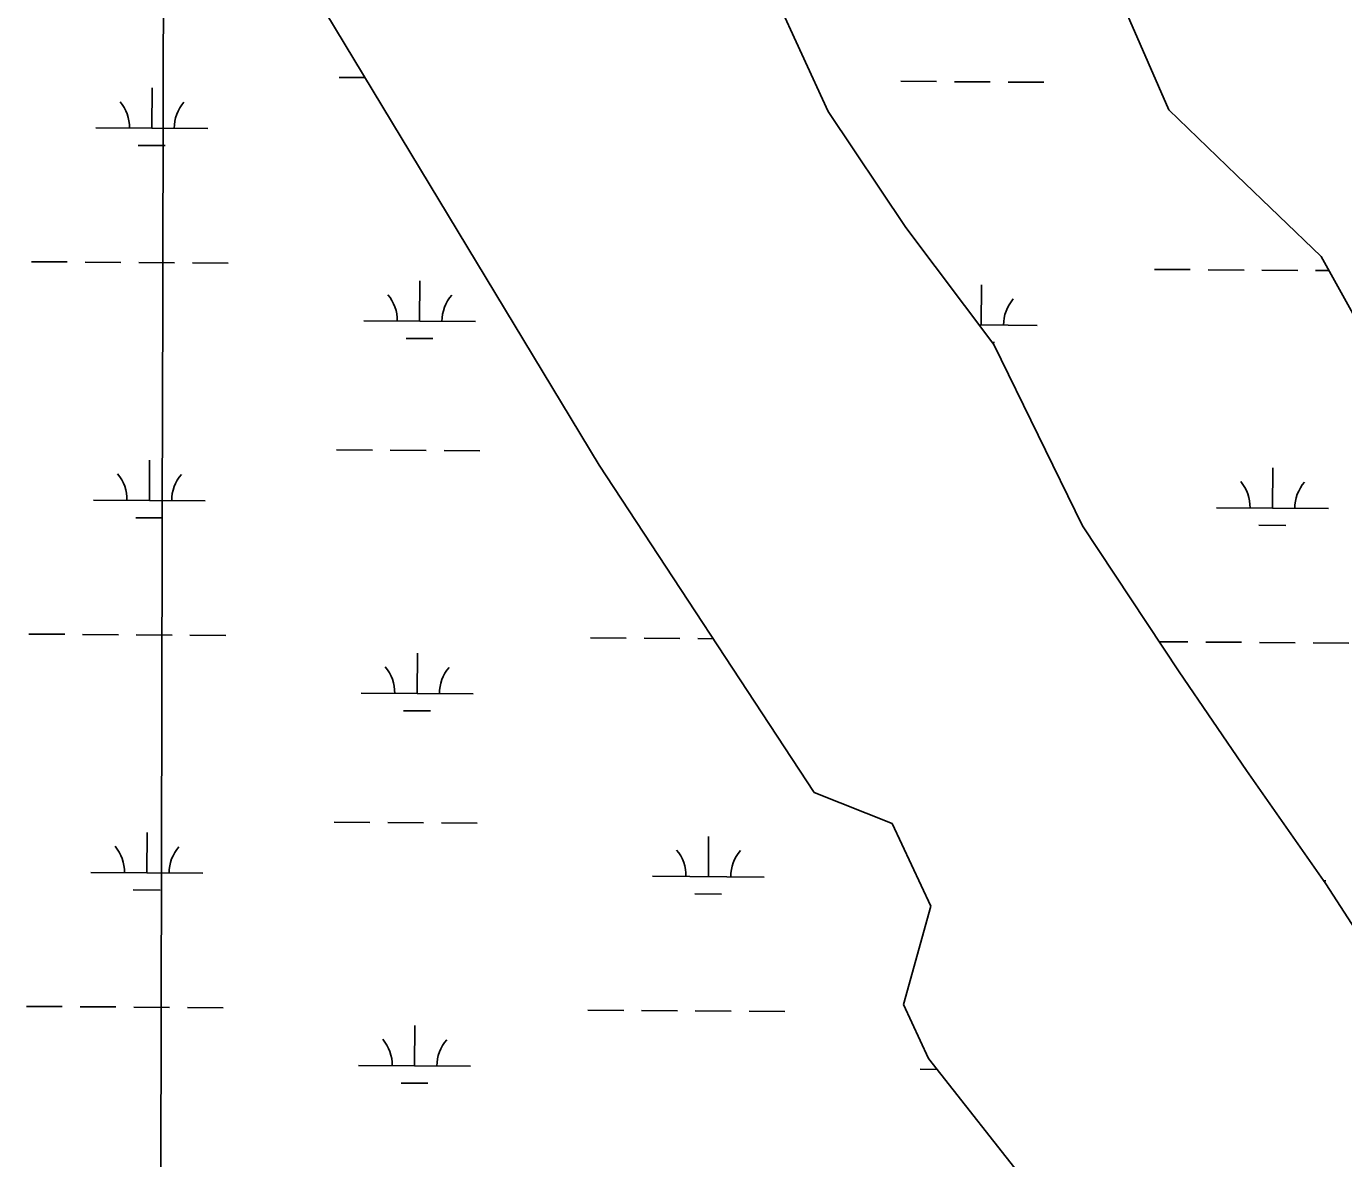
# Model space of a CAD drawing. Extents: x 3172231 to 3210228, y 940198 to 965780.
# Drawn here: x 3202467 to 3203644, y 952072 to 953083 of the extents above; entities that cross this region are included whole.
import ezdxf

# ---------------------------------------------------------------- set-up
doc = ezdxf.new("R2010")
doc.units = 0
for name, color, linetype in [('V-GRID-MAJR', 7, 'Continuous'), ('V-SITE-VEGE', 7, 'Continuous'), ('V-TOPO-SHOR', 7, 'Continuous'), ('V-WETL-SWMP', 7, 'Continuous')]:
    doc.layers.add(name, color=color, linetype=linetype)

msp = doc.modelspace()

# ---------------------------------------------------------------- linework, layer by layer
at = {"layer": 'V-GRID-MAJR'}
msp.add_spline([(3202573.298, 945665.343), (3202586.522, 951726.618), (3202599.75, 957789.841), (3202612.979, 963853.114), (3202612.983, 963855.01)], degree=3, dxfattribs=at)
at = {"layer": 'V-SITE-VEGE'}
for p, q in [((3202979.03, 952691.208), (3202608.235, 953304.909)), ((3203488.29, 953008.895), (3203424.509, 953154.592)), ((3203120.502, 953145.261), (3203183.543, 953007.341)), ((3203183.543, 953007.341), (3203252.979, 952903.593)), ((3203548.628, 952950.284), (3203488.29, 953008.895)), ((3203624.441, 952877.598), (3203548.628, 952950.284)), ((3203252.979, 952903.593), (3203331.741, 952799.02)), ((3203669.12, 952797.298), (3203624.441, 952877.598)), ((3203331.741, 952799.02), (3203410.984, 952636.919)), ((3203171.11, 952398.706), (3202979.03, 952691.208)), ((3203410.984, 952636.919), (3203497.387, 952506.652)), ((3203497.387, 952506.652), (3203557.574, 952418.5)), ((3203557.574, 952418.5), (3203628.578, 952317.077)), ((3203240.932, 952371.142), (3203171.11, 952398.706)), ((3203275.537, 952297.113), (3203240.932, 952371.142)), ((3203628.578, 952317.077), (3203673.31, 952247.662)), ((3203250.99, 952209.391), (3203275.537, 952297.113)), ((3203273.289, 952161.079), (3203250.99, 952209.391)), ((3203379.881, 952026.048), (3203273.289, 952161.079))]:
    msp.add_line(p, q, dxfattribs=at)
at = {"layer": 'V-TOPO-SHOR'}
for p, q in [((3202979.03, 952691.208), (3202608.235, 953304.909)), ((3203488.29, 953008.895), (3203424.509, 953154.592)), ((3203120.502, 953145.261), (3203183.543, 953007.341)), ((3203183.543, 953007.341), (3203252.979, 952903.593)), ((3203548.628, 952950.284), (3203488.29, 953008.895)), ((3203624.441, 952877.598), (3203548.628, 952950.284)), ((3203252.979, 952903.593), (3203331.741, 952799.02)), ((3203669.12, 952797.298), (3203624.441, 952877.598)), ((3203331.741, 952799.02), (3203410.984, 952636.919)), ((3203171.11, 952398.706), (3202979.03, 952691.208)), ((3203410.984, 952636.919), (3203497.387, 952506.652)), ((3203497.387, 952506.652), (3203557.574, 952418.5)), ((3203557.574, 952418.5), (3203628.578, 952317.077)), ((3203240.932, 952371.142), (3203171.11, 952398.706)), ((3203275.537, 952297.113), (3203240.932, 952371.142)), ((3203628.578, 952317.077), (3203673.31, 952247.662)), ((3203250.99, 952209.391), (3203275.537, 952297.113)), ((3203273.289, 952161.079), (3203250.99, 952209.391)), ((3203379.881, 952026.048), (3203273.289, 952161.079))]:
    msp.add_line(p, q, dxfattribs=at)
at = {"layer": 'V-WETL-SWMP'}
for p, q in [((3202608.236, 953304.909), (3202979.03, 952691.208)), ((3203424.509, 953154.593), (3203488.289, 953008.895)), ((3203183.543, 953007.341), (3203120.501, 953145.261)), ((3202746.611, 953037.664), (3202769.799, 953037.506)), ((3202579.235, 952992.372), (3202579.48, 953028.371)), ((3203248.507, 953034.247), (3203280.507, 953034.029)), ((3203296.506, 953033.92), (3203328.506, 953033.703)), ((3203344.505, 953033.594), (3203376.504, 953033.376)), ((3203252.979, 952903.593), (3203183.543, 953007.341)), ((3203488.289, 953008.895), (3203548.627, 952950.283)), ((3202529.236, 952992.712), (3202629.234, 952992.032)), ((3202567.13, 952977.023), (3202591.13, 952976.86)), ((3203548.627, 952950.283), (3203624.441, 952877.599)), ((3203331.74, 952799.021), (3203252.979, 952903.593)), ((3202471.576, 952873.031), (3202503.575, 952872.813)), ((3202519.575, 952872.704), (3202551.574, 952872.486)), ((3202567.574, 952872.377), (3202599.573, 952872.16)), ((3202615.573, 952872.051), (3202647.572, 952871.833)), ((3203624.441, 952877.599), (3203669.12, 952797.299)), ((3203475.369, 952866.198), (3203507.368, 952865.98)), ((3203523.368, 952865.871), (3203555.367, 952865.653)), ((3203571.367, 952865.544), (3203603.366, 952865.327)), ((3203619.365, 952865.218), (3203631.375, 952865.136)), ((3202818.539, 952819.926), (3202818.784, 952855.925)), ((3203320.435, 952816.509), (3203320.68, 952852.509)), ((3202768.54, 952820.266), (3202868.537, 952819.586)), ((3203318.559, 952816.522), (3203370.434, 952816.169)), ((3202806.434, 952804.577), (3202830.433, 952804.414)), ((3203330.241, 952801.011), (3203332.33, 952800.997)), ((3203410.984, 952636.919), (3203331.74, 952799.021)), ((3202576.97, 952659.705), (3202577.215, 952695.704)), ((3202744.347, 952704.996), (3202776.346, 952704.778)), ((3202792.345, 952704.67), (3202824.345, 952704.452)), ((3202840.344, 952704.343), (3202872.344, 952704.125)), ((3202979.03, 952691.208), (3203171.109, 952398.706)), ((3203580.763, 952652.872), (3203581.008, 952688.871)), ((3202526.972, 952660.045), (3202626.969, 952659.364)), ((3203530.764, 952653.212), (3203630.762, 952652.531)), ((3202564.866, 952644.356), (3202588.865, 952644.192)), ((3203497.387, 952506.653), (3203410.984, 952636.919)), ((3203568.658, 952637.523), (3203592.658, 952637.359)), ((3202469.312, 952540.364), (3202501.311, 952540.146)), ((3202517.31, 952540.037), (3202549.31, 952539.819)), ((3202565.309, 952539.71), (3202597.309, 952539.492)), ((3202613.308, 952539.383), (3202645.307, 952539.166)), ((3202971.208, 952536.947), (3203003.207, 952536.729)), ((3203019.207, 952536.62), (3203051.206, 952536.403)), ((3203067.206, 952536.294), (3203080.819, 952536.201)), ((3203479.589, 952533.487), (3203505.104, 952533.313)), ((3203521.103, 952533.204), (3203553.102, 952532.986)), ((3203569.102, 952532.877), (3203601.101, 952532.659)), ((3203617.101, 952532.55), (3203649.1, 952532.333)), ((3202816.274, 952487.259), (3202816.519, 952523.258)), ((3203557.574, 952418.5), (3203497.387, 952506.653)), ((3202766.275, 952487.599), (3202866.273, 952486.918)), ((3202804.169, 952471.91), (3202828.169, 952471.746)), ((3203628.577, 952317.077), (3203557.574, 952418.5)), ((3203171.109, 952398.706), (3203240.933, 952371.141)), ((3202742.082, 952372.329), (3202774.081, 952372.111)), ((3202790.081, 952372.002), (3202822.08, 952371.784)), ((3202838.08, 952371.676), (3202870.079, 952371.458)), ((3203240.933, 952371.141), (3203275.538, 952297.112)), ((3202574.706, 952327.037), (3202574.951, 952363.036)), ((3203076.602, 952323.621), (3203076.847, 952359.62)), ((3202524.707, 952327.378), (3202624.705, 952326.697)), ((3203026.603, 952323.961), (3203126.601, 952323.28)), ((3203626.617, 952319.877), (3203628.497, 952319.864)), ((3202562.601, 952311.688), (3202586.601, 952311.525)), ((3203064.497, 952308.272), (3203088.497, 952308.108)), ((3203673.311, 952247.661), (3203628.577, 952317.077)), ((3203275.538, 952297.112), (3203250.991, 952209.391)), ((3202467.047, 952207.696), (3202499.046, 952207.479)), ((3202515.046, 952207.37), (3202547.045, 952207.152)), ((3202563.045, 952207.043), (3202595.044, 952206.825)), ((3202611.044, 952206.716), (3202643.043, 952206.498)), ((3202968.943, 952204.28), (3203000.943, 952204.062)), ((3203016.942, 952203.953), (3203048.942, 952203.735)), ((3203064.941, 952203.626), (3203096.94, 952203.409)), ((3203112.94, 952203.3), (3203144.939, 952203.082)), ((3203250.991, 952209.391), (3203273.289, 952161.079)), ((3202814.01, 952154.591), (3202814.255, 952190.591)), ((3202764.011, 952154.932), (3202864.008, 952154.251)), ((3203273.289, 952161.079), (3203379.88, 952026.046)), ((3203265.907, 952151.515), (3203280.919, 952151.413)), ((3202801.905, 952139.242), (3202825.904, 952139.079))]:
    msp.add_line(p, q, dxfattribs=at)
for centre, start, end in [((3202523.996, 952993.223), 358.838165, 40.381824), ((3202634.48, 952992.471), 138.838162, 180.381821), ((3202763.3, 952820.777), 358.838165, 40.381824), ((3202873.784, 952820.025), 138.838162, 180.381821), ((3203375.68, 952816.608), 138.838162, 180.381821), ((3202521.732, 952660.555), 358.838165, 40.381824), ((3202632.215, 952659.803), 138.838162, 180.381821), ((3203525.525, 952653.722), 358.838165, 40.381824), ((3203636.008, 952652.97), 138.838162, 180.381821), ((3202761.036, 952488.109), 358.838165, 40.381824), ((3202871.519, 952487.357), 138.838162, 180.381821), ((3202519.467, 952327.888), 358.838165, 40.381824), ((3202629.951, 952327.136), 138.838162, 180.381821), ((3203021.364, 952324.472), 358.838165, 40.381824), ((3203131.847, 952323.72), 138.838162, 180.381821), ((3202758.771, 952155.442), 358.838165, 40.381824), ((3202869.254, 952154.69), 138.838162, 180.381821)]:
    msp.add_arc(centre, 35.246, start, end, dxfattribs=at)

doc.saveas('drawing.dxf')
